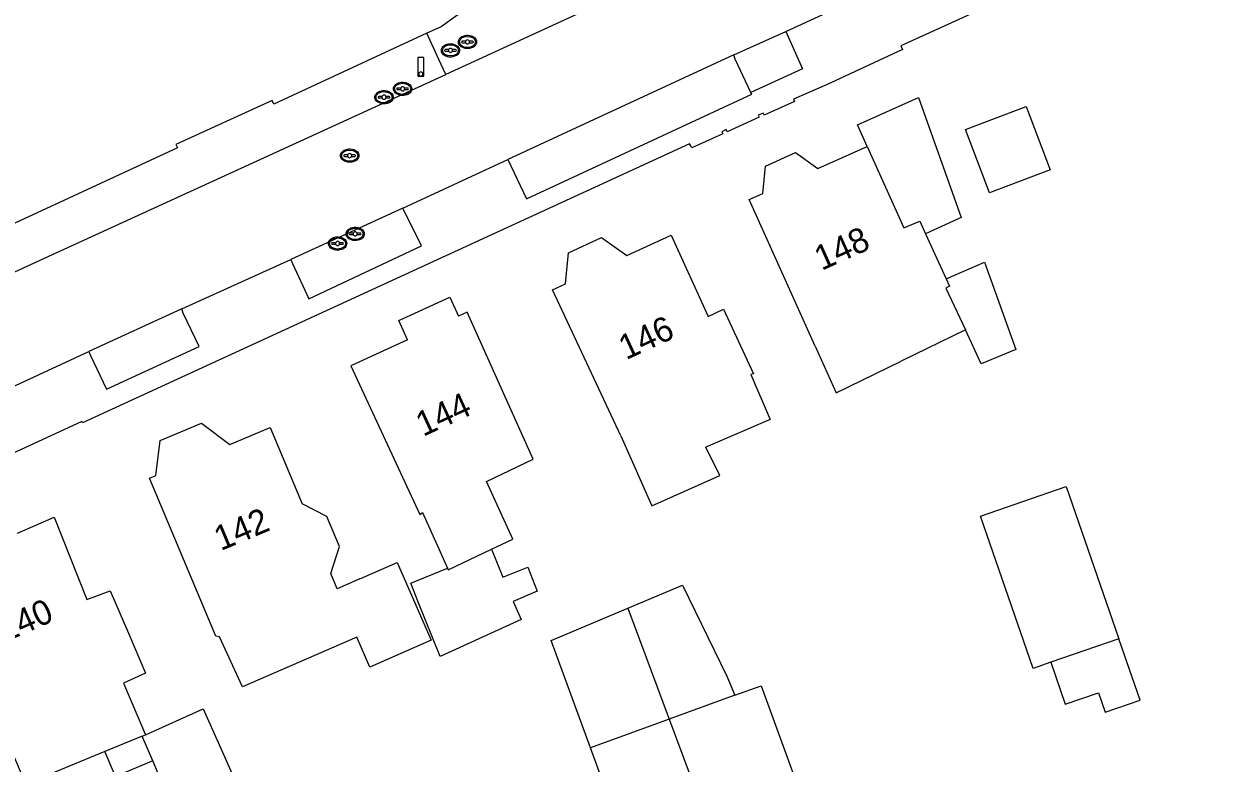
# Model space of a CAD drawing. Extents: x 194485 to 197793, y 468269 to 470822.
# Drawn here: x 195647.3 to 195705.1, y 469565.2 to 469601 of the extents above; entities that cross this region are included whole.
import ezdxf

# ---------------------------------------------------------------- set-up
doc = ezdxf.new("R2010")
doc.units = 0
for name, color, linetype in [('BGT grensvlak gebouwinstallatie plus 1', 7, 'Continuous'), ('BGT grensvlak overig bouwwerk uitbreiding populatie', 7, 'Continuous'), ('BGT grensvlak pand op maaiveld', 7, 'Continuous'), ('BGT grensvlak pand op maaiveld LR', 7, 'Continuous'), ('BGT grensvlak wegdeel', 7, 'Continuous'), ('BGT puntobject paal lichtmast', 7, 'Continuous'), ('BGT puntobject put brandkraan -put', 7, 'Continuous'), ('BGT puntobject put inspectie- rioolput', 7, 'Continuous'), ('BGT puntobject put kolk', 7, 'Continuous'), ('BGT puntobject put waterleidingput', 7, 'Continuous'), ('BGT tekst huisnummerreeks', 7, 'Continuous')]:
    doc.layers.add(name, color=color, linetype=linetype)

msp = doc.modelspace()

# ---------------------------------------------------------------- linework, layer by layer
at = {"layer": 'BGT grensvlak gebouwinstallatie plus 1'}
for p, q in [((195692.777, 469591.652), (195691.047, 469590.863)), ((195692.044, 469588.675), (195693.898, 469589.491)), ((195693.898, 469589.491), (195695.416, 469585.255)), ((195693.739, 469584.553), (195692.983, 469586.198)), ((195695.416, 469585.255), (195693.739, 469584.553)), ((195669.983, 469575.557), (195670.539, 469574.211)), ((195670.539, 469574.211), (195671.743, 469574.692)), ((195671.743, 469574.692), (195672.201, 469573.531)), ((195666.074, 469573.907), (195667.848, 469574.635)), ((195666.412, 469573.037), (195666.074, 469573.907)), ((195672.201, 469573.531), (195671.039, 469573.019)), ((195667.486, 469570.361), (195666.412, 469573.037)), ((195671.039, 469573.019), (195671.422, 469572.155)), ((195672.875, 469571.132), (195676.595, 469572.696)), ((195676.595, 469572.696), (195678.607, 469567.321)), ((195671.422, 469572.155), (195667.486, 469570.361)), ((195701.446, 469568.247), (195700.425, 469571.222)), ((195674.788, 469565.92), (195672.875, 469571.132)), ((195697.122, 469570.078), (195697.819, 469568.045)), ((195681.399, 469569.397), (195681.789, 469568.489)), ((195697.819, 469568.045), (195699.429, 469568.597)), ((195699.429, 469568.597), (195699.749, 469567.665)), ((195699.749, 469567.665), (195701.446, 469568.247))]:
    msp.add_line(p, q, dxfattribs=at)
for points in [[(195688.202, 469595.103), (195687.733, 469596.145), (195690.696, 469597.479), (195692.777, 469591.652)], [(195676.595, 469572.696), (195679.244, 469573.81), (195681.399, 469569.397)], [(195653.548, 469565.3), (195651.742, 469564.537), (195651.231, 469565.748)]]:
    msp.add_lwpolyline(points, dxfattribs=at)
at = {"layer": 'BGT grensvlak overig bouwwerk uitbreiding populatie'}
for p, q in [((195692.977, 469595.924), (195695.927, 469597.04)), ((195695.927, 469597.04), (195697.093, 469593.958)), ((195694.143, 469592.842), (195692.977, 469595.924)), ((195697.093, 469593.958), (195694.143, 469592.842))]:
    msp.add_line(p, q, dxfattribs=at)
at = {"layer": 'BGT grensvlak pand op maaiveld'}
for p, q in [((195685.818, 469594.025), (195688.202, 469595.103)), ((195691.047, 469590.863), (195692.044, 469588.675)), ((195668.807, 469587.055), (195668.388, 469586.862)), ((195692.983, 469586.198), (195689.863, 469584.682)), ((195697.867, 469578.609), (195700.425, 469571.222)), ((195661.996, 469577.143), (195660.792, 469577.763)), ((195662.602, 469575.697), (195661.996, 469577.143)), ((195662.188, 469574.388), (195662.602, 469575.697)), ((195663.604, 469574.127), (195665.413, 469574.917)), ((195665.413, 469574.917), (195667.059, 469571.148)), ((195662.496, 469573.643), (195662.188, 469574.388)), ((195663.604, 469574.127), (195662.496, 469573.643)), ((195664.077, 469569.845), (195663.449, 469571.295)), ((195700.425, 469571.222), (195697.122, 469570.078)), ((195667.059, 469571.148), (195664.077, 469569.845)), ((195681.789, 469568.489), (195678.607, 469567.321)), ((195653.197, 469566.558), (195655.994, 469567.813)), ((195678.607, 469567.321), (195674.788, 469565.92)), ((195653.043, 469566.495), (195651.231, 469565.748)), ((195653.548, 469565.3), (195653.043, 469566.495)), ((195678.759, 469555.097), (195674.788, 469565.92))]:
    msp.add_line(p, q, dxfattribs=at)
for points in [[(195688.202, 469595.103), (195689.982, 469591.148), (195690.771, 469591.467), (195691.047, 469590.863)], [(195683.147, 469592.818), (195683.278, 469594.137), (195684.74, 469594.798), (195685.818, 469594.025)], [(195685.688, 469585.412), (195682.484, 469592.518), (195683.147, 469592.818)], [(195673.578, 469588.441), (195673.717, 469589.943), (195675.324, 469590.683), (195676.556, 469589.811)], [(195676.556, 469589.811), (195678.702, 469590.799), (195680.494, 469586.857), (195681.245, 469587.2), (195682.695, 469584.075), (195682.568, 469584.037), (195683.508, 469581.855), (195680.384, 469580.505)], [(195692.044, 469588.675), (195692.208, 469588.316), (195692.03, 469588.227), (195692.983, 469586.198)], [(195676.251, 469581.069), (195672.945, 469588.15), (195673.578, 469588.441)], [(195665.908, 469585.723), (195665.484, 469586.648), (195667.963, 469587.787), (195668.388, 469586.862)], [(195669.983, 469575.557), (195671.015, 469576.048), (195669.743, 469578.854), (195671.998, 469579.937), (195668.807, 469587.055)], [(195665.908, 469585.723), (195663.152, 469584.457), (195666.509, 469577.249), (195666.636, 469577.339), (195667.848, 469574.635)], [(195685.688, 469585.412), (195686.699, 469583.155), (195689.863, 469584.682)], [(195653.693, 469579.135), (195653.91, 469580.841), (195655.915, 469581.683), (195657.285, 469580.642)], [(195657.285, 469580.642), (195659.242, 469581.463), (195660.792, 469577.763)], [(195676.251, 469581.069), (195677.757, 469577.674), (195681.061, 469579.14), (195680.384, 469580.505)], [(195663.449, 469571.295), (195657.897, 469568.889), (195656.791, 469571.313), (195656.612, 469571.351), (195653.384, 469579.005), (195653.693, 469579.135)], [(195697.122, 469570.078), (195696.267, 469569.782), (195693.709, 469577.169), (195697.867, 469578.609)], [(195646.987, 469576.333), (195648.761, 469577.121), (195650.351, 469573.129), (195651.483, 469573.548), (195652.367, 469571.491)], [(195667.848, 469574.635), (195667.882, 469574.558), (195669.983, 469575.557)], [(195651.231, 469565.748), (195647.39, 469564.164), (195646.348, 469566.651), (195646.055, 469566.511), (195642.737, 469574.446), (195643.111, 469574.612)], [(195652.367, 469571.491), (195653.199, 469569.555), (195652.129, 469569.058), (195653.197, 469566.558)], [(195681.789, 469568.489), (195683.062, 469568.929), (195685.461, 469562.374), (195685.054, 469562.242)], [(195655.994, 469567.813), (195658.732, 469561.695), (195655.612, 469560.409), (195653.548, 469565.3)]]:
    msp.add_lwpolyline(points, dxfattribs=at)
at = {"layer": 'BGT grensvlak pand op maaiveld LR'}
for p, q in [((195678.607, 469567.321), (195682.657, 469556.505)), ((195653.043, 469566.495), (195653.197, 469566.558))]:
    msp.add_line(p, q, dxfattribs=at)
at = {"layer": 'BGT grensvlak wegdeel'}
for p, q in [((195687.9, 469607.842), (195667.771, 469598.59)), ((195684.258, 469600.678), (195689.898, 469603.269)), ((195681.744, 469599.539), (195684.258, 469600.678)), ((195667.436, 469599.312), (195666.849, 469600.589)), ((195681.744, 469599.539), (195670.772, 469594.467)), ((195667.771, 469598.59), (195667.436, 469599.312)), ((195665.689, 469592.108), (195670.772, 469594.467)), ((195665.689, 469592.108), (195660.254, 469589.609)), ((195654.963, 469587.214), (195660.254, 469589.609)), ((195654.963, 469587.214), (195650.443, 469585.146)), ((195645.858, 469583.027), (195650.443, 469585.146))]:
    msp.add_line(p, q, dxfattribs=at)
for points in [[(195669.318, 469609.08), (195669.645, 469608.392), (195669.783, 469607.116), (195669.763, 469605.136), (195669.615, 469604.156), (195669.346, 469603.2), (195668.925, 469602.292), (195668.356, 469601.478), (195667.537, 469600.906), (195666.849, 469600.589)], [(195705.767, 469607.253), (195698.78, 469604.052), (195689.841, 469599.983), (195689.931, 469599.804), (195686.24, 469598.087), (195684.638, 469597.384), (195684.683, 469597.284), (195683.207, 469596.616), (195683.161, 469596.717), (195682.927, 469596.618), (195682.972, 469596.518), (195681.423, 469595.813), (195681.377, 469595.913), (195681.162, 469595.813), (195681.207, 469595.713), (195679.697, 469595.033), (195679.652, 469595.133), (195679.584, 469595.232), (195650.149, 469581.692), (195650.106, 469581.755), (195634.682, 469574.644)], [(195684.258, 469600.678), (195685.066, 469598.869), (195682.56, 469597.714)], [(195666.849, 469600.589), (195659.417, 469597.157), (195659.342, 469597.33), (195654.665, 469595.185), (195654.747, 469595.039), (195646.406, 469591.161), (195646.319, 469591.337), (195629.42, 469583.617), (195629.506, 469583.437), (195607.882, 469573.497), (195607.928, 469573.406), (195602.932, 469571.102), (195602.963, 469570.992), (195592.231, 469566.205), (195592.187, 469566.291), (195589.234, 469564.991), (195589.275, 469564.914), (195588.58, 469564.619)], [(195682.56, 469597.714), (195681.812, 469599.339), (195681.744, 469599.539)], [(195621.751, 469577.455), (195648.3, 469589.673), (195667.771, 469598.59)], [(195670.772, 469594.467), (195671.676, 469592.56), (195682.609, 469597.63), (195682.56, 469597.714)], [(195660.254, 469589.609), (195660.322, 469589.425), (195661.126, 469587.704), (195666.593, 469590.278), (195665.689, 469592.108)], [(195650.443, 469585.146), (195650.522, 469584.951), (195651.302, 469583.324), (195655.802, 469585.39), (195655.033, 469587.012), (195654.963, 469587.214)]]:
    msp.add_lwpolyline(points, dxfattribs=at)
at = {"layer": 'BGT puntobject paal lichtmast'}
for points in [[(195666.705, 469599.412), (195666.405, 469599.412), (195666.405, 469598.512), (195666.555, 469598.512)], [(195666.555, 469598.512), (195666.705, 469598.512), (195666.705, 469599.412)]]:
    msp.add_lwpolyline(points, dxfattribs=at)
for start, end in [(0, 180), (0, 180), (180, 0), (180, 270), (270, 0)]:
    msp.add_arc((195666.555, 469598.612), 0.1, start, end, dxfattribs=at)
at = {"layer": 'BGT puntobject put brandkraan -put'}
for p, q in [((195668.725, 469600.205), (195668.568, 469600.205)), ((195668.568, 469600.131), (195668.725, 469600.131)), ((195669.068, 469600.205), (195668.911, 469600.205)), ((195668.911, 469600.131), (195669.068, 469600.131))]:
    msp.add_line(p, q, dxfattribs=at)
for centre, radius, start, end in [((195668.568, 469600.168), 0.0375, 90, 270), ((195668.818, 469600.168), 0.1, 0, 180), ((195668.818, 469600.168), 0.1, 157.97569, 180), ((195668.818, 469600.168), 0.1, 180, 202.02431), ((195668.818, 469600.168), 0.1, 180, 0), ((195668.818, 469600.168), 0.1, 0, 22.02431), ((195668.818, 469600.168), 0.1, 337.97569, 0), ((195669.068, 469600.168), 0.0375, 270, 90)]:
    msp.add_arc(centre, radius, start, end, dxfattribs=at)
msp.add_ellipse((195668.818, 469600.168), major_axis=(0.392, 0), ratio=0.689655, dxfattribs=at)
msp.add_open_spline([(195669.26, 469600.168), (195669.26, 469600.211), (195669.248, 469600.255), (195669.182, 469600.369), (195669.101, 469600.426), (195668.909, 469600.491), (195668.799, 469600.497), (195668.596, 469600.456), (195668.505, 469600.409), (195668.402, 469600.292), (195668.377, 469600.232), (195668.375, 469600.11), (195668.399, 469600.049), (195668.483, 469599.95), (195668.542, 469599.911), (195668.721, 469599.843), (195668.855, 469599.836), (195669.088, 469599.898), (195669.188, 469599.967), (195669.251, 469600.092), (195669.26, 469600.13), (195669.26, 469600.168)], degree=3, dxfattribs=at)
at = {"layer": 'BGT puntobject put inspectie- rioolput'}
for p, q in [((195663.01, 469594.692), (195662.853, 469594.692)), ((195662.853, 469594.617), (195663.01, 469594.617)), ((195663.353, 469594.692), (195663.196, 469594.692)), ((195663.196, 469594.617), (195663.353, 469594.617))]:
    msp.add_line(p, q, dxfattribs=at)
for centre, radius, start, end in [((195662.853, 469594.654), 0.0375, 90, 270), ((195663.103, 469594.654), 0.1, 0, 180), ((195663.103, 469594.654), 0.1, 157.97569, 180), ((195663.103, 469594.654), 0.1, 180, 202.02431), ((195663.103, 469594.654), 0.1, 180, 0), ((195663.103, 469594.654), 0.1, 0, 22.02431), ((195663.103, 469594.654), 0.1, 337.97569, 0), ((195663.353, 469594.654), 0.0375, 270, 90)]:
    msp.add_arc(centre, radius, start, end, dxfattribs=at)
msp.add_ellipse((195663.103, 469594.654), major_axis=(0.392, 0), ratio=0.689655, dxfattribs=at)
msp.add_open_spline([(195663.545, 469594.654), (195663.545, 469594.697), (195663.533, 469594.741), (195663.467, 469594.855), (195663.386, 469594.912), (195663.194, 469594.977), (195663.084, 469594.983), (195662.881, 469594.942), (195662.79, 469594.895), (195662.687, 469594.778), (195662.662, 469594.718), (195662.66, 469594.596), (195662.684, 469594.535), (195662.768, 469594.436), (195662.827, 469594.397), (195663.006, 469594.329), (195663.14, 469594.322), (195663.373, 469594.384), (195663.473, 469594.453), (195663.536, 469594.578), (195663.545, 469594.616), (195663.545, 469594.654)], degree=3, dxfattribs=at)
at = {"layer": 'BGT puntobject put kolk'}
for p, q in [((195665.579, 469597.932), (195665.422, 469597.932)), ((195665.422, 469597.856), (195665.579, 469597.856)), ((195665.922, 469597.932), (195665.765, 469597.932)), ((195665.765, 469597.856), (195665.922, 469597.856)), ((195664.675, 469597.524), (195664.518, 469597.524)), ((195664.518, 469597.449), (195664.675, 469597.449)), ((195665.018, 469597.524), (195664.861, 469597.524)), ((195664.861, 469597.449), (195665.018, 469597.449)), ((195663.277, 469590.895), (195663.12, 469590.895)), ((195663.62, 469590.895), (195663.463, 469590.895)), ((195662.423, 469590.43), (195662.266, 469590.43)), ((195662.266, 469590.355), (195662.423, 469590.355)), ((195662.766, 469590.43), (195662.609, 469590.43)), ((195662.609, 469590.355), (195662.766, 469590.355)), ((195663.12, 469590.821), (195663.277, 469590.821)), ((195663.463, 469590.821), (195663.62, 469590.821))]:
    msp.add_line(p, q, dxfattribs=at)
for centre, radius, start, end in [((195665.422, 469597.894), 0.0375, 90, 270), ((195665.672, 469597.894), 0.1, 0, 180), ((195665.672, 469597.894), 0.1, 157.97569, 180), ((195665.672, 469597.894), 0.1, 180, 202.02431), ((195665.672, 469597.894), 0.1, 180, 0), ((195665.672, 469597.894), 0.1, 0, 22.02431), ((195665.672, 469597.894), 0.1, 337.97569, 0), ((195665.922, 469597.894), 0.0375, 270, 90), ((195664.518, 469597.486), 0.0375, 90, 270), ((195664.768, 469597.486), 0.1, 0, 180), ((195664.768, 469597.486), 0.1, 157.97569, 180), ((195664.768, 469597.486), 0.1, 180, 202.02431), ((195664.768, 469597.486), 0.1, 180, 0), ((195664.768, 469597.486), 0.1, 0, 22.02431), ((195664.768, 469597.486), 0.1, 337.97569, 0), ((195665.018, 469597.486), 0.0375, 270, 90), ((195663.12, 469590.858), 0.0375, 90, 270), ((195663.37, 469590.858), 0.1, 0, 180), ((195663.37, 469590.858), 0.1, 157.97569, 180), ((195663.37, 469590.858), 0.1, 180, 202.02431), ((195663.37, 469590.858), 0.1, 180, 0), ((195663.37, 469590.858), 0.1, 0, 22.02431), ((195663.37, 469590.858), 0.1, 337.97569, 0), ((195663.62, 469590.858), 0.0375, 270, 90), ((195662.266, 469590.392), 0.0375, 90, 270), ((195662.516, 469590.392), 0.1, 0, 180), ((195662.516, 469590.392), 0.1, 157.97569, 180), ((195662.516, 469590.392), 0.1, 180, 202.02431), ((195662.516, 469590.392), 0.1, 180, 0), ((195662.516, 469590.392), 0.1, 0, 22.02431), ((195662.516, 469590.392), 0.1, 337.97569, 0), ((195662.766, 469590.392), 0.0375, 270, 90)]:
    msp.add_arc(centre, radius, start, end, dxfattribs=at)
for centre in [(195665.672, 469597.894), (195664.768, 469597.486), (195663.37, 469590.858), (195662.516, 469590.392)]:
    msp.add_ellipse(centre, major_axis=(0.392, 0), ratio=0.689655, dxfattribs=at)
for points in [[(195665.21, 469597.486), (195665.21, 469597.529), (195665.198, 469597.573), (195665.132, 469597.687), (195665.051, 469597.744), (195664.859, 469597.809), (195664.749, 469597.815), (195664.546, 469597.774), (195664.455, 469597.727), (195664.352, 469597.61), (195664.327, 469597.55), (195664.325, 469597.428), (195664.349, 469597.367), (195664.433, 469597.268), (195664.492, 469597.229), (195664.671, 469597.161), (195664.805, 469597.154), (195665.038, 469597.216), (195665.138, 469597.285), (195665.201, 469597.41), (195665.21, 469597.448), (195665.21, 469597.486)], [(195666.114, 469597.894), (195666.114, 469597.937), (195666.102, 469597.981), (195666.036, 469598.095), (195665.955, 469598.152), (195665.763, 469598.217), (195665.653, 469598.223), (195665.45, 469598.182), (195665.359, 469598.135), (195665.256, 469598.018), (195665.231, 469597.958), (195665.229, 469597.836), (195665.253, 469597.775), (195665.337, 469597.676), (195665.396, 469597.637), (195665.575, 469597.569), (195665.709, 469597.562), (195665.942, 469597.624), (195666.042, 469597.693), (195666.105, 469597.818), (195666.114, 469597.856), (195666.114, 469597.894)], [(195663.812, 469590.858), (195663.812, 469590.901), (195663.8, 469590.945), (195663.734, 469591.059), (195663.653, 469591.116), (195663.461, 469591.181), (195663.351, 469591.187), (195663.148, 469591.146), (195663.057, 469591.099), (195662.954, 469590.982), (195662.929, 469590.922), (195662.927, 469590.8), (195662.951, 469590.739), (195663.035, 469590.64), (195663.094, 469590.601), (195663.273, 469590.533), (195663.407, 469590.526), (195663.64, 469590.588), (195663.74, 469590.657), (195663.803, 469590.782), (195663.812, 469590.82), (195663.812, 469590.858)], [(195662.958, 469590.392), (195662.958, 469590.435), (195662.946, 469590.479), (195662.88, 469590.593), (195662.799, 469590.65), (195662.607, 469590.715), (195662.497, 469590.721), (195662.294, 469590.68), (195662.203, 469590.633), (195662.1, 469590.516), (195662.075, 469590.456), (195662.073, 469590.334), (195662.097, 469590.273), (195662.181, 469590.174), (195662.24, 469590.135), (195662.419, 469590.067), (195662.553, 469590.06), (195662.786, 469590.122), (195662.886, 469590.191), (195662.949, 469590.316), (195662.958, 469590.354), (195662.958, 469590.392)]]:
    msp.add_open_spline(points, degree=3, dxfattribs=at)
at = {"layer": 'BGT puntobject put waterleidingput'}
for p, q in [((195667.901, 469599.795), (195667.744, 469599.795)), ((195667.744, 469599.72), (195667.901, 469599.72)), ((195668.244, 469599.795), (195668.087, 469599.795)), ((195668.087, 469599.72), (195668.244, 469599.72))]:
    msp.add_line(p, q, dxfattribs=at)
for centre, radius, start, end in [((195667.744, 469599.757), 0.0375, 90, 270), ((195667.994, 469599.757), 0.1, 0, 180), ((195667.994, 469599.757), 0.1, 157.97569, 180), ((195667.994, 469599.757), 0.1, 180, 202.02431), ((195667.994, 469599.757), 0.1, 180, 0), ((195667.994, 469599.757), 0.1, 0, 22.02431), ((195667.994, 469599.757), 0.1, 337.97569, 0), ((195668.244, 469599.757), 0.0375, 270, 90)]:
    msp.add_arc(centre, radius, start, end, dxfattribs=at)
msp.add_ellipse((195667.994, 469599.757), major_axis=(0.392, 0), ratio=0.689655, dxfattribs=at)
msp.add_open_spline([(195668.436, 469599.757), (195668.436, 469599.8), (195668.424, 469599.844), (195668.358, 469599.958), (195668.277, 469600.015), (195668.085, 469600.08), (195667.975, 469600.086), (195667.772, 469600.045), (195667.681, 469599.998), (195667.578, 469599.881), (195667.553, 469599.821), (195667.551, 469599.699), (195667.575, 469599.638), (195667.659, 469599.539), (195667.718, 469599.5), (195667.897, 469599.432), (195668.031, 469599.425), (195668.264, 469599.487), (195668.364, 469599.556), (195668.427, 469599.681), (195668.436, 469599.719), (195668.436, 469599.757)], degree=3, dxfattribs=at)

# ---------------------------------------------------------------- texts
at = {"layer": 'BGT tekst huisnummerreeks'}
for s, rotation, p in [('148', 24.3, (195685.998, 469589.059)), ('146', 24.7, (195676.511, 469584.728)), ('144', 24.7, (195666.667, 469581.009)), ('142', 22.8, (195656.846, 469575.468)), ('140', 23.9, (195646.374, 469571.029))]:
    msp.add_text(s, height=1.2, rotation=rotation, dxfattribs=at).set_placement(p)

doc.saveas('drawing.dxf')
